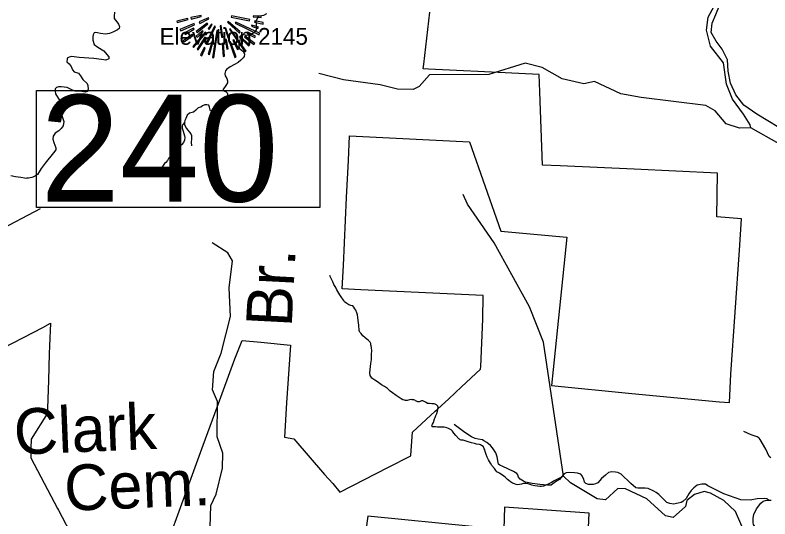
# Model space of a CAD drawing. Extents: x 1159738 to 1321356, y 736314 to 882035.
# Drawn here: x 1209848 to 1219753, y 817087 to 823694 of the extents above; entities that cross this region are included whole.
import ezdxf

# ---------------------------------------------------------------- set-up
doc = ezdxf.new("R2010")
doc.units = 0
for name, color, linetype in [('Exist Boundary Land Use Forest National US Forest Service', 7, 'Continuous'), ('Exist Cultural Cemetery Label', 7, 'Continuous'), ('Exist Geographical Mountain Summit CELL', 7, 'Continuous'), ('Exist Geographical Mountain Summit Elevation Number Label', 7, 'Continuous'), ('Exist Hydrographic Creek Single Shore', 7, 'Continuous'), ('Exist Hydrographic Creek Single Shore Label', 7, 'Continuous'), ('Exist Hydrographic Misc Water Feature', 7, 'Continuous'), ('Exist Road Non-System Type 51', 7, 'Continuous'), ('Exist Road Secondary Structure Standard Bridge Number Label', 7, 'Continuous'), ('Exist Road Secondary Type 51 Attributed', 7, 'Continuous')]:
    doc.layers.add(name, color=color, linetype=linetype)

msp = doc.modelspace()

# ---------------------------------------------------------------- linework, layer by layer
at = {"layer": 'Exist Boundary Land Use Forest National US Forest Service'}
for points in [[(1215707.3, 818819.1), (1215957, 819050.9), (1215959, 819083.9), (1215984, 819708), (1215991, 820017.9), (1214385.9, 820092.6), (1214142, 820104), (1214156.5, 820411.4), (1214198.6, 821301.1), (1214221.7, 821786.1), (1214236.8, 822109.9), (1215811, 822030), (1216222, 820861.9), (1217090, 820783.9), (1216907, 819046.9), (1216889, 818834.9), (1217941, 818732.9), (1219091.6, 818624.4), (1219224.1, 818611.9), (1219242, 818985.9), (1219352.9, 820609.7), (1219381, 821021), (1219058, 821048.9), (1219065, 821623), (1217971.7, 821673), (1217001.6, 821717.3), (1216769, 821728), (1216735, 822687.4), (1216726.9, 822917), (1215918.7, 822955.8), (1215733.6, 822964.6), (1215272.3, 822986.7), (1215204.9, 822990), (1215211.5, 823048.5), (1215288.7, 823730.4)], [(1209694.2, 819328.4), (1210211.4, 819598.8), (1210312.8, 819651.9), (1210300.3, 819355.9), (1210295.8, 819251.9), (1210285.8, 818905.4), (1210274.7, 818535.7), (1210273, 818473.8), (1210057, 818131.8), (1210055, 818015.6), (1210053, 817889.8), (1210405.8, 817221.5), (1210416.7, 817200.9), (1210616, 816823.8)], [(1211690.6, 816335.5), (1212195, 817715.8), (1212318.2, 818054.1), (1212499, 818550.8), (1212731, 819187.9), (1212826, 819426.9), (1213074.9, 819402.9), (1213460, 819365.9), (1213410, 818610.9), (1213384.2, 818157.3), (1213505, 818136.9), (1213908, 817670.8), (1214019, 817549.8), (1214110, 817439.8), (1214749, 817766.9), (1215041, 817914.9), (1215041.7, 817924.6), (1215062, 818225.9), (1215360.7, 818499.6), (1215392, 818528.3), (1215540, 818663.9), (1215707.3, 818819.1)], [(1217343.2, 816315.8), (1217380.2, 817162.9), (1216272, 817240.8), (1216260.1, 816951.8)], [(1215891, 816983.8), (1214476, 817121.8), (1214404.3, 816589.4)]]:
    msp.add_lwpolyline(points, dxfattribs=at)
at = {"layer": 'Exist Geographical Mountain Summit CELL'}
for points in [[(1211971.3, 823616.2), (1211976.9, 823595.7), (1212121.1, 823638), (1212112.3, 823651)], [(1212154.6, 823661.4), (1212158.7, 823642.4), (1212291.2, 823675.8), (1212288.3, 823690.4)], [(1212265, 823604.6), (1212273.8, 823585.6), (1212388.6, 823646.5), (1212384.3, 823659.8)], [(1212681.9, 823668.6), (1212925, 823620.7), (1212929.3, 823638), (1212686.4, 823683)], [(1212972.9, 823671.5), (1213078.9, 823662.5), (1213078.9, 823680), (1212974.5, 823684.3)], [(1212989, 823602.9), (1213102.1, 823574), (1213105, 823595.7), (1212993.1, 823620.7)], [(1212010.4, 823505.5), (1212020.8, 823487), (1212202.5, 823566.7), (1212196.6, 823585.6)], [(1212080.4, 823441.8), (1212196.6, 823508.6), (1212188.1, 823523.2), (1212071.6, 823462)], [(1212225.5, 823479.6), (1212237.2, 823464.9), (1212375.3, 823578.4), (1212368.1, 823588.5)], [(1212352.1, 823319.7), (1212369.7, 823312.5), (1212475.8, 823546.2), (1212465.7, 823549.4)], [(1212379.8, 823517.2), (1212392.8, 823505.5), (1212433.5, 823571.1), (1212426.1, 823576.8)], [(1212539.7, 823553.8), (1212555.6, 823405.6), (1212573.2, 823406.7), (1212552.7, 823556.7)], [(1212603.8, 823518.8), (1212638.5, 823399.5), (1212654.6, 823406.7), (1212612.3, 823523.2)], [(1212637.3, 823600.2), (1212791.2, 823459.1), (1212801.3, 823476.6), (1212644.5, 823609)], [(1212661.8, 823509.9), (1212863.8, 823210.6), (1212878.2, 823222.2), (1212671.9, 823514.4)], [(1212737.2, 823590.1), (1213049.9, 823437.3), (1213057.1, 823459.1), (1212743.3, 823601.7)], [(1212951.1, 823549.4), (1213035.3, 823517.2), (1213042.6, 823534.9), (1212956.8, 823562.3)], [(1212055.6, 823358.8), (1212067.1, 823342.8), (1212180.7, 823427.2), (1212170.3, 823440.2)], [(1212179.2, 823280.3), (1212190.8, 823270.2), (1212353.7, 823460.7), (1212342, 823469.2)], [(1212240.4, 823405.6), (1212317.3, 823478), (1212304, 823487), (1212222.7, 823418.4)], [(1212437.8, 823138.1), (1212456.7, 823133.6), (1212507.5, 823491), (1212494.7, 823494.2)], [(1212791.2, 823406.7), (1212911.7, 823290.4), (1212925, 823300.8), (1212800, 823416.8)], [(1212858, 823409.6), (1212980.1, 823306.4), (1212993.1, 823321), (1212865.4, 823420)], [(1212894.4, 823453.5), (1212994.7, 823401.1), (1213004.7, 823415.7), (1212903.2, 823469.2)], [(1212339.1, 823405.6), (1212238.8, 823248.4), (1212251.7, 823238.3), (1212355.1, 823396.6)], [(1212398.7, 823178.7), (1212446.6, 823350), (1212432.2, 823351.6), (1212381.1, 823182.8)], [(1212564.4, 823319.7), (1212578.9, 823149.8), (1212595, 823153.8), (1212581.7, 823319.7)], [(1212642.9, 823252.8), (1212621.1, 823372.1), (1212607.9, 823372.1), (1212625.6, 823248.4)], [(1212661.8, 823338.6), (1212731.6, 823139.3), (1212748.9, 823146.5), (1212673.5, 823341.5)], [(1212703.7, 823361.7), (1212767.8, 823243.9), (1212784, 823252.8), (1212718.6, 823367.6)], [(1212279.5, 823171.4), (1212298.4, 823159.8), (1212342, 823258.5), (1212329, 823267.3)]]:
    msp.add_lwpolyline(points, close=True, dxfattribs=at)
at = {"layer": 'Exist Hydrographic Creek Single Shore'}
for points in [[(1219494.4, 822254), (1219404.6, 822394.3), (1219261.3, 822590.6), (1219182.3, 822788.4), (1219142.8, 823068.9), (1218973.9, 823284.6), (1218920, 823496.8), (1218945.1, 823665.8), (1219048, 823861.3), (1219113.8, 824047.4)], [(1220630, 819434.3), (1220320.1, 819699.8), (1220175, 819886.5), (1220177.1, 819962), (1220422, 820374), (1220438, 820665.8), (1220384.1, 820834.3), (1220272, 821010.5), (1220172.1, 821330.9), (1220046.1, 821609.2), (1219987, 821895.9), (1219874, 822006.5), (1219504, 822217.4), (1219494.4, 822254)], [(1219773.1, 816431.4), (1219666.1, 816499.2), (1219537.1, 816636.4), (1219301.1, 817186), (1219147.1, 817330.2), (1218974, 817425.6), (1218891.1, 817447), (1218765.1, 817406.8), (1218663.1, 817326.8), (1218644.1, 817251.7), (1218482.1, 817107.2), (1218382.1, 817125.6), (1218138, 817350.5), (1217858, 817480.8), (1217758.1, 817486.1), (1217596.1, 817338.4), (1217488, 817350.4), (1217135, 817560.9), (1217046.6, 817645.7), (1216784, 819402.9), (1216597, 819869.5), (1216136, 820706), (1215782.9, 821215.2), (1215728, 821341.1)], [(1212404, 816838.3), (1212415, 817261.6), (1212486, 817411.1), (1212570, 817750.8), (1212576, 817951), (1212498, 818162.6), (1212502, 818628.7), (1212440, 818780.9), (1212454.9, 819020.3), (1212552.9, 819261.2), (1212673.9, 819741.3), (1212659, 820115.8), (1212701.9, 820472.7), (1212639, 820575.8), (1212433.9, 820707.9)]]:
    msp.add_lwpolyline(points, dxfattribs=at)
at = {"layer": 'Exist Hydrographic Misc Water Feature'}
for points in [[(1219504, 822217.4), (1219354, 822210.6), (1219180, 822266.6), (1219034.9, 822436.9), (1218912, 822508.3), (1218063.9, 822614), (1217798, 822661.9), (1217451.9, 822823.1), (1217309.9, 822793.2), (1217027.9, 822858), (1216764.9, 823007.7), (1216541.9, 823064.6), (1216062.9, 822916.6), (1215286.9, 822912.5), (1215148.9, 822757.7), (1215072.9, 822719.8), (1214864.9, 822724), (1214640.9, 822781), (1214158.9, 822843.2), (1213835.8, 822928.4)], [(1215359, 818590.1), (1215347, 818594.4), (1215335, 818594.7), (1215315.1, 818597.2), (1215287.1, 818600), (1215267.2, 818602.6), (1215259.2, 818602.7), (1215253.4, 818606.9), (1215233.7, 818619.4), (1215215.8, 818625.9), (1215200.1, 818634.4), (1215192.1, 818634.6), (1215180, 818634.9), (1215171.9, 818631.1), (1215163.9, 818627.4), (1215149.7, 818623.7), (1215139.8, 818624), (1215131.8, 818624.2), (1215113.8, 818630.7), (1215104, 818637), (1215092.3, 818643.3), (1215080.4, 818647.6), (1215060.4, 818650.2), (1215048.4, 818652.5), (1215022.4, 818649.2), (1214992.1, 818642), (1214970, 818638.6), (1214956.1, 818645), (1214936.3, 818649.5), (1214914.5, 818660.1), (1214849.6, 818703.9), (1214800.6, 818741.2), (1214771.3, 818764), (1214734.1, 818797.1), (1214694.9, 818824.2), (1214655.3, 818847.2), (1214620, 818870.3), (1214590.6, 818893.1), (1214567, 818907.7), (1214541.5, 818924.4), (1214529.6, 818930.7), (1214514.3, 818953.1), (1214508.6, 818967.3), (1214505.3, 818997.4), (1214508.7, 819047.4), (1214514.9, 819125.2), (1214524.4, 819179), (1214524.1, 819247.1), (1214527.4, 819293), (1214524.5, 819335.1), (1214519.1, 819357.3), (1214517.4, 819369.3), (1214515.9, 819385.4), (1214512.2, 819397.5), (1214508.3, 819405.7), (1214500.7, 819415.8), (1214484.9, 819428.3), (1214439.8, 819461.5), (1214410.6, 819488.3), (1214387.3, 819516.9), (1214373.9, 819535.4), (1214368.1, 819545.5), (1214364.5, 819559.7), (1214361, 819579.7), (1214359.8, 819607.8), (1214358.3, 819629.8), (1214355.2, 819660), (1214352, 819688), (1214346.9, 819726.2), (1214340, 819762.4), (1214330.7, 819790.7), (1214317.6, 819825.1), (1214308.1, 819843.3), (1214294.8, 819865.7), (1214281.1, 819880.1), (1214253.2, 819884.9), (1214227.5, 819895.6), (1214201.9, 819912.3), (1214172.4, 819933.1), (1214160.9, 819949.4), (1214135.9, 819988.1), (1214108.9, 820024.9), (1214082, 820067.6), (1214068.7, 820092), (1214059.3, 820112.3), (1214047.9, 820134.6), (1214032.6, 820163), (1214019.5, 820195.4), (1213998.5, 820232), (1213990.9, 820250.2), (1213983.4, 820266.4), (1213977.7, 820278.6)], [(1217046.6, 817645.7), (1216983.7, 817615.4), (1216914.8, 817583.3), (1216884.2, 817560), (1216868.1, 817556.5), (1216841.7, 817541.2), (1216813.3, 817528), (1216797.1, 817522.4), (1216783, 817516.8), (1216772.9, 817515), (1216754.8, 817513.5), (1216732.8, 817512.1), (1216702.9, 817516.9), (1216668.9, 817519.8), (1216629.2, 817531), (1216607.4, 817537.5), (1216593.4, 817541.9), (1216577.6, 817546.3), (1216551.7, 817551.1), (1216533.7, 817551.5), (1216517.7, 817550), (1216493.4, 817542.6), (1216469.3, 817539.3), (1216445.1, 817535.9), (1216425.1, 817536.5), (1216401.5, 817545.1), (1216373.8, 817557.8), (1216350.2, 817572.5), (1216328.6, 817589.1), (1216310.9, 817603.6), (1216279.8, 817634.5), (1216242.4, 817661.5), (1216209, 817684.4), (1216195.3, 817692.8), (1216171.7, 817705.4), (1216156, 817719.9), (1216138.8, 817748.4), (1216105.8, 817787.3), (1216084.6, 817817.8), (1216061.7, 817860.5), (1216042.6, 817897), (1216031.6, 817931.4), (1216022.3, 817957.7), (1216018.6, 817969.8), (1216011.2, 817992), (1216005.7, 818006.2), (1215994.3, 818030.5), (1215978.6, 818046.9), (1215968.8, 818051.2), (1215957, 818057.5), (1215941, 818062), (1215903.3, 818069), (1215875.4, 818077.7), (1215837.7, 818086.8), (1215791.9, 818098), (1215766.1, 818106.7), (1215728.4, 818117.7), (1215702.5, 818120.4), (1215688.7, 818124.8), (1215684.7, 818127), (1215678.8, 818133.1), (1215670.9, 818137.3), (1215630.1, 818180.4), (1215604.9, 818211.1), (1215595.3, 818225.4), (1215587.6, 818237.6), (1215570.1, 818254.1), (1215546.4, 818268.7), (1215536.5, 818273), (1215514.8, 818281.6), (1215496.9, 818286.1), (1215476.9, 818288.6), (1215436.9, 818289.8), (1215416.9, 818290.2), (1215392.9, 818290.9), (1215366.9, 818293.6), (1215342.9, 818294.2), (1215330.9, 818294.6), (1215322.9, 818294.8), (1215321, 818298.9), (1215317.2, 818307), (1215319.5, 818314.9), (1215325.9, 818328.7), (1215336.5, 818352.5), (1215351.8, 818398.1), (1215360.3, 818417.9), (1215371, 818441.6), (1215383.8, 818471.3), (1215390.6, 818501.1), (1215395.2, 818521), (1215397.4, 818531), (1215399.8, 818543), (1215400, 818554.9), (1215398.1, 818558.9), (1215396.3, 818563), (1215394.3, 818567), (1215390.6, 818571.2), (1215378.8, 818581.5), (1215370.9, 818585.8), (1215359, 818590.1)]]:
    msp.add_lwpolyline(points, dxfattribs=at)
at = {"layer": 'Exist Road Non-System Type 51'}
for points in [[(1211153.3, 823731), (1211146.3, 823678.5), (1211149.8, 823650.5), (1211184.8, 823606.7), (1211205.8, 823577), (1211216.3, 823545.5), (1211213, 823520.2), (1211190.2, 823499.2), (1211130.8, 823471.2), (1211085.3, 823453.6), (1211034.5, 823443.1), (1210969.8, 823453.6), (1210931.3, 823462.4), (1210901.5, 823467.7), (1210884.1, 823460.6), (1210871.8, 823436.1), (1210868.3, 823415.1), (1210866.6, 823366.1), (1210885.8, 823308.3), (1210933, 823275.1)], [(1213148.3, 823708.8), (1213109.5, 823687.8), (1213081.1, 823683.6), (1213050.6, 823679.4), (1213032.8, 823668.9), (1213007.6, 823609), (1213009.7, 823582.7), (1213013.9, 823524.9), (1213011.8, 823500.7), (1212997.1, 823479.7), (1212979.2, 823461.8), (1212945.6, 823440.8), (1212913, 823430.3), (1212884.7, 823426.1), (1212854.2, 823435.5), (1212827.9, 823433.4), (1212811.1, 823424), (1212801.7, 823409.3), (1212801.7, 823386.1)], [(1212801.7, 823386.1), (1212792.2, 823335.7), (1212785.3, 823307), (1212785.3, 823284.9), (1212791.6, 823255.5), (1212814.7, 823236.6), (1212834.6, 823220.8), (1212850.4, 823205), (1212857.7, 823183), (1212852.5, 823152.5), (1212838.8, 823132.5), (1212811.5, 823101), (1212773.7, 823071.5), (1212727.5, 823047.4), (1212668.7, 823016.9), (1212621.4, 822981.1), (1212608.8, 822961.2), (1212600.4, 822928.6), (1212606.7, 822898.1), (1212625.7, 822861.9), (1212637.2, 822832.5), (1212636.2, 822806.2), (1212615.2, 822769.4), (1212597.3, 822744.2), (1212578.4, 822724.2), (1212580.5, 822709.5), (1212588.9, 822699), (1212617.3, 822687.4), (1212630.9, 822675.8), (1212637.2, 822660.1), (1212634.1, 822629.6), (1212619.4, 822582.3), (1212609.9, 822559.2), (1212606.8, 822523.4), (1212600.5, 822491.9), (1212581.7, 822457.7), (1212570.1, 822439.9), (1212550.2, 822423.1), (1212521.8, 822417.8), (1212480.8, 822419.9), (1212435.7, 822436.7), (1212411.5, 822439.9), (1212408.3, 822450.4), (1212399.9, 822487.2), (1212389.4, 822511.4), (1212365.3, 822517.7), (1212336.9, 822516.6), (1212308.5, 822504), (1212283.3, 822488.2), (1212250.8, 822476.7), (1212218.2, 822449.3), (1212187.7, 822423.1), (1212169.9, 822414.6), (1212137.3, 822409.4), (1212106.9, 822381), (1212089, 822337.9), (1212076.4, 822310.6), (1212069, 822286.4), (1212073.2, 822254.9), (1212099.5, 822208.6), (1212154.5, 822137.9), (1212163.9, 822115.8), (1212165, 822070.6), (1212157.6, 822029.6), (1212160.8, 821980.2)], [(1210933, 823275.1), (1211013.5, 823226), (1211053.8, 823178.8), (1211080, 823147.2), (1211076.5, 823121), (1211038, 823105.2), (1210983.8, 823112.2), (1210880.6, 823124.5), (1210688.1, 823140.2), (1210586.6, 823152.5), (1210555.5, 823144.5), (1210532.7, 823128.7), (1210529.2, 823114.7), (1210527.5, 823083.2), (1210559, 823057), (1210583.5, 823021.9), (1210601, 822978.2), (1210622, 822950.2), (1210679.7, 822930.9), (1210707.7, 822899.4), (1210735.7, 822848.6), (1210793.4, 822797.8), (1210803.9, 822771.6), (1210805.7, 822724.3), (1210798.7, 822692.8), (1210769, 822682.3), (1210702.5, 822696.3), (1210636, 822698), (1210590.5, 822713.8), (1210529.2, 822745.3), (1210454, 822754.1), (1210417.3, 822752.3), (1210392.8, 822745.3), (1210375.3, 822727.8), (1210373.5, 822694.5), (1210378.8, 822661.3), (1210436.5, 822570.2), (1210463, 822513.3), (1210464.8, 822478.3), (1210454.3, 822415.3), (1210461.3, 822378.5), (1210485.7, 822298), (1210478.7, 822241.9), (1210452.5, 822205.2), (1210421, 822175.4), (1210375.5, 822143.9), (1210347.5, 822105.4), (1210342.3, 822068.6), (1210356.3, 822023.1), (1210380.8, 821954.8), (1210380.9, 821926.1), (1210351.1, 821889.3), (1210244.4, 821751), (1210188.4, 821681), (1210165.7, 821637.2), (1210141.2, 821604), (1210104.4, 821579.4), (1210067.7, 821563.7), (1210025.7, 821554.9), (1210001.1, 821553.5)], [(1212069, 822286.4), (1212049.5, 822258.7), (1212039, 822240.8), (1212039, 822209.3), (1212051.6, 822170.4), (1212071.6, 822112.6), (1212073.7, 822090.5), (1212069.5, 822055.8), (1212055.8, 822025.3), (1212029.6, 821993.8), (1212005.4, 821971.7), (1211980.2, 821932.8), (1211951.8, 821897.1), (1211941.3, 821869.7), (1211897.2, 821838.2), (1211870.9, 821821.4), (1211861.7, 821815.4), (1211850.1, 821787), (1211827, 821759.7), (1211809.1, 821747.1), (1211782.9, 821707.1), (1211756.6, 821667.2), (1211753.6, 821654.9), (1211749.4, 821638.1)], [(1209794.1, 821591.4), (1209852.6, 821577.2), (1209925.3, 821567.7), (1209969.5, 821558.2), (1210001.1, 821553.5)], [(1219733.1, 817332.4), (1219712.3, 817348.9), (1219684.5, 817356.7), (1219587.6, 817348.9), (1219493, 817332.2), (1219372.9, 817338.8), (1219150.3, 817416.8), (1218937.7, 817522.6), (1218909.4, 817541.3), (1218860.4, 817542.4), (1218799.2, 817529.1), (1218753.6, 817494.5), (1218719.1, 817457.8), (1218690.2, 817416.6), (1218652.3, 817356.5), (1218612.3, 817314.1), (1218588.9, 817303), (1218547.7, 817291.9), (1218486.5, 817281.8), (1218440.9, 817287.4), (1218399.7, 817303), (1218363, 817340.9), (1218296.2, 817407.7), (1218260.6, 817433.3), (1218228.3, 817451.1), (1218155.6, 817486.7), (1218116.6, 817492.2), (1218071, 817491.1), (1218019.8, 817491.1), (1217993.1, 817496.7), (1217928.6, 817552.4), (1217799.5, 817673.8), (1217757.2, 817696), (1217726, 817701.6), (1217679.3, 817702.7), (1217637, 817696), (1217594.7, 817661.5), (1217542.4, 817618.1), (1217493.4, 817561.3), (1217466.4, 817545.7), (1217435.2, 817536.8), (1217371.8, 817540.1), (1217336.2, 817553.5), (1217319.5, 817569.1), (1217309.5, 817606.9), (1217286.1, 817655.9), (1217270.5, 817676), (1217229.3, 817686), (1217188.6, 817690.1), (1217120.7, 817694.6), (1217081.7, 817690.1), (1217055, 817676.7), (1217028.3, 817645.6), (1216992.7, 817605.5), (1216951.5, 817581), (1216905.9, 817545.3), (1216882.5, 817527.5), (1216833.6, 817530.9), (1216735.6, 817538.6), (1216632.1, 817553.1), (1216545.3, 817567.6), (1216517.5, 817581), (1216477.4, 817606.6), (1216455.8, 817636.6), (1216446.9, 817663.3), (1216430.2, 817682.3), (1216386.8, 817710.1), (1216248.8, 817773.6), (1216210.9, 817793.6), (1216192, 817805.9), (1216187.6, 817827), (1216172, 817901.6), (1216156.4, 817954), (1216114.1, 818018.6), (1216086.3, 818050.9), (1216036.6, 818090.2), (1216001, 818112.5), (1215979.9, 818123.6), (1215925.4, 818132.5), (1215885.3, 818142.6), (1215836.3, 818164.8), (1215748.4, 818218.3), (1215610.4, 818323)], [(1219764.6, 817889.1), (1219745.3, 817906.7), (1219697.8, 818000), (1219624, 818130.2), (1219612.3, 818147.2), (1219584.1, 818163), (1219508.5, 818189.4), (1219410.1, 818231.7)], [(1219782.3, 816922.4), (1219733.1, 816883.6), (1219706.7, 816869.6), (1219682.1, 816860.8), (1219654, 816862.5), (1219624.1, 816883.6), (1219537.9, 817012.1), (1219534.4, 817038.5), (1219532.6, 817094.8), (1219543.2, 817144.1), (1219578.4, 817218), (1219632.9, 817291.9), (1219662.8, 817321.8), (1219696.2, 817328.8), (1219733.1, 817332.4), (1219768.3, 817332.4)]]:
    msp.add_lwpolyline(points, dxfattribs=at)
at = {"layer": 'Exist Road Secondary Structure Standard Bridge Number Label'}
msp.add_line((1197975.4, 814760.2), (1210182.3, 821156.6), dxfattribs=at)
msp.add_lwpolyline([(1210130.9, 822706), (1213846.8, 822706), (1213846.8, 821169.6), (1210130.9, 821169.6)], close=True, dxfattribs=at)
at = {"layer": 'Exist Road Secondary Type 51 Attributed'}
msp.add_lwpolyline([(1219871.8, 822219.1), (1219583.4, 822396.1), (1219409, 822515), (1219304.8, 822648.3), (1219236.9, 822801.1), (1219203.5, 822957.4), (1219196.3, 823107.7), (1219128.4, 823246), (1219048.5, 823352.7), (1218983, 823466.6), (1218995.2, 823590.3), (1219043.4, 823700), (1219254.2, 824223.8), (1219264.5, 824250.1)], dxfattribs=at)

# ---------------------------------------------------------------- texts
at = {"layer": 'Exist Cultural Cemetery Label'}
for s, p in [('Clark ', (1209843.5, 817928.4)), ('Cem.', (1210504.6, 817190.9))]:
    msp.add_text(s, height=600, rotation=2.35491, dxfattribs=at).set_placement(p)
at = {"layer": 'Exist Geographical Mountain Summit Elevation Number Label'}
msp.add_text('Elevation 2145', height=220, dxfattribs=at).set_placement((1211744.2, 823304.8))
at = {"layer": 'Exist Hydrographic Creek Single Shore Label'}
msp.add_text('Br.', height=600, rotation=87.03906, dxfattribs=at).set_placement((1213477, 819595.9))
at = {"layer": 'Exist Road Secondary Structure Standard Bridge Number Label'}
msp.add_text('240', height=1400, dxfattribs=at).set_placement((1210181.1, 821248.7))

doc.saveas('drawing.dxf')
